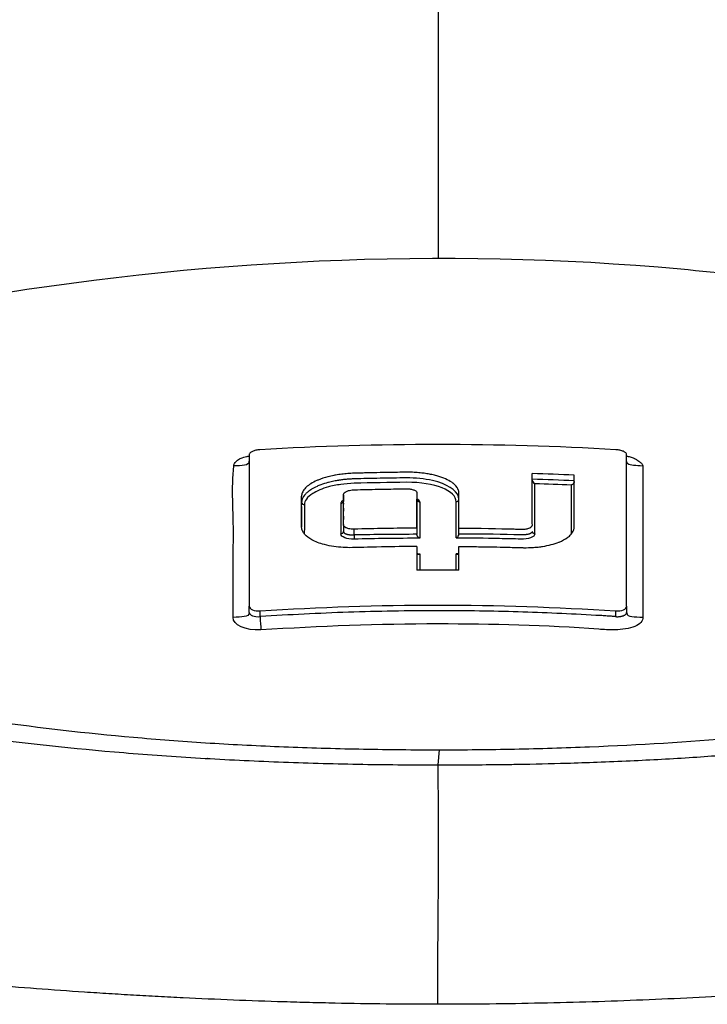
# Model space of a CAD drawing. Header units: millimetres. Extents: x 0 to 7374, y 0 to 4200.
# Tile 529 of 656: x 2021 to 2046, y 3836 to 3872. Entities that reach past the tile are written whole.
import ezdxf

# ---------------------------------------------------------------- set-up
doc = ezdxf.new("R2010")
doc.units = ezdxf.units.MM
doc.header["$LTSCALE"] = 0.2

# ---------------------------------------------------------------- blocks, each defined once
blk = doc.blocks.new('A$C9c4d0392')
for p, q in [((-6.972, 189.757), (-6.972, 184.175)), ((6.93, 184.176), (6.93, 189.758)), ((0, 188.741), (0, 188.742)), ((-3.497, 188.26), (-3.497, 188.023)), ((-0.793, 187.051), (-0.793, 188.111)), ((3.455, 188.025), (3.455, 188.115)), ((-3.497, 187.181), (-3.497, 186.946)), ((3.455, 187.416), (3.455, 187.44)), ((3.455, 187.302), (3.455, 187.312)), ((3.455, 187.227), (3.455, 187.235)), ((-3.496, 186.926), (-3.496, 186.926)), ((-3.11, 186.799), (-3.111, 187.008)), ((-0.793, 187.059), (-0.793, 186.828)), ((-0.793, 187.051), (-0.793, 186.82)), ((0.751, 186.83), (0.751, 187.051)), ((-6.972, 183.941), (-6.972, 184.175)), ((-6.566, 183.787), (-6.566, 183.997)), ((-6.566, 183.997), (-6.566, 183.997)), ((0, 184.004), (0, 184.005)), ((6.519, 183.998), (6.519, 183.788)), ((6.93, 184.176), (6.93, 183.942)), ((0.021, 178.882), (-0.025, 178.325)), ((8.566, 178.557), (8.567, 178.557))]:
    blk.add_line(p, q)
blk.add_arc((0, 187.5), 92, 325.69885, 214.30115)
for centre, major_axis, ratio, start_param, end_param in [((-0.045, 97.449), (100.666, -0.001), 0.910574, 1.520674, 1.536032), ((-0.249, 120.786), (-92.612, -0.921), 0.733743, 4.71512, 4.735945), ((-0.056, 97.22), (100.687, 0.008), 0.910593, 1.520494, 1.53585), ((3.555, 188.778), (0.0828, -0.0854), 0.668393, 3.745701, 5.279039), ((0.461, 120.761), (-92.606, 1.831), 0.733972, 4.679022, 4.693527), ((-0.834, 97.856), (-4.006, -98.52), 0.01814, 2.698673, 2.744556), ((-1.139, 97.901), (5.51, 98.438), 0.024984, 5.841487, 5.886241), ((0.771, 97.671), (-3.97, 98.716), 0.018373, 0.415387, 0.442768), ((-0.666, 97.813), (-0.024, 98.592), 0.000106, 0.41542, 0.448001), ((0.651, 188.111), (0.1, 0), 0.914113, 4.708597, 6.281167), ((-0.155, 97.814), (0.732, 98.592), 0.003411, 5.835398, 5.86778), ((-3.597, 186.927), (0.1, 0.004), 0.910553, 4.715005, 6.233712), ((-3.597, 186.927), (0.1, 0.004), 0.910553, 6.235698, 6.247973), ((0.084, 94.019), (101.273, -0.081), 0.918652, 1.580197, 1.603082), ((-0.007, -18.874), (-302.692, -2.594), 0.679527, 4.709165, 4.71682), ((0.651, 186.775), (-0.0853, -0.0846), 0.629084, 1.007082, 2.708343), ((0.685, 98.425), (-94.854, 0.286), 0.931999, 4.693124, 4.714502), ((0.011, 119.958), (90.948, -0.26), 0.733586, 1.59393, 1.607217), ((0.011, 119.958), (90.948, -0.26), 0.733586, 1.580627, 1.59393), ((2.684, 186.799), (1.001, -0.022), 0.009331, 1.177299, 1.476427), ((-0.75, 93.378), (0.039, -103.883), 0.00019, 3.603532, 3.622139), ((-0.695, 186.143), (-0.0989, -0.0001), 0.770806, 6.282458, 6.57921), ((0.097, 97.772), (0.704, -98.596), 0.003613, 3.602051, 3.615623), ((-0.121, 97.772), (0.688, 98.596), 0.003532, 5.809154, 5.822727), ((0.106, 116.69), (94.596, -0.855), 0.733727, 1.570857, 1.571656), ((0.652, 186.143), (-0.0998, 0.0002), 0.767503, 2.847742, 3.143049), ((0.707, 93.382), (0.039, 103.878), 0.000192, 5.802635, 5.821242), ((-0.014, 102.608), (91.03, 0), 0.910585, 1.562392, 1.579361), ((-6.57, 184.197), (-0.402, -0.029), 0.496733, 6.24761, 7.829736), ((6.528, 184.198), (-0.402, 0.029), 0.496742, 1.583751, 3.17709)]:
    blk.add_ellipse(centre, major_axis=major_axis, ratio=ratio, start_param=start_param, end_param=end_param)
for points in [[(0, 197.017), (0, 211.795), (0, 224.596), (0, 235.422)], [(-6.972, 189.514), (-6.972, 189.337), (-7.238, 189.355), (-7.539, 189.338)], [(0.65, 188.02), (0.65, 188.42), (-0.128, 188.748), (-1.178, 188.736)], [(0.751, 188.111), (0.751, 188.361), (0.449, 188.604), (-0.024, 188.749)], [(-3.593, 187.963), (-3.55, 187.964), (-3.504, 188.005), (-3.497, 188.045)], [(-3.497, 188.084), (-3.499, 188.083), (-3.501, 188.081), (-3.503, 188.08)], [(-3.497, 187.966), (-3.497, 187.953), (-3.496, 187.941), (-3.496, 187.929)], [(-0.692, 188.019), (-0.692, 188.052), (-0.748, 188.102), (-0.794, 188.133)], [(3.455, 187.44), (3.455, 187.524), (3.455, 187.607), (3.455, 187.69)], [(-3.11, 186.641), (-3.378, 186.635), (-3.593, 186.722), (-3.593, 186.836)], [(-3.497, 186.946), (-3.497, 186.94), (-3.497, 186.934), (-3.496, 186.928)], [(-0.769, 186.098), (-0.745, 186.098), (-0.72, 186.098), (-0.696, 186.099)], [(-6.972, 183.934), (-6.979, 183.757), (-7.255, 183.779), (-7.565, 183.761)], [(-6.972, 183.941), (-6.975, 183.846), (-6.786, 183.772), (-6.566, 183.786)], [(6.93, 183.936), (6.93, 183.931), (6.93, 183.927), (6.931, 183.923)], [(6.931, 183.923), (6.95, 183.761), (7.222, 183.786), (7.523, 183.768)], [(-6.543, 183.295), (-7.101, 183.27), (-7.585, 183.49), (-7.565, 183.761)], [(-6.566, 183.786), (-6.577, 183.583), (-6.543, 183.453), (-6.543, 183.295)], [(-8.509, 178.561), (-8.511, 178.561), (-8.513, 178.561), (-8.514, 178.561)], [(-4.592, 178.391), (-4.589, 178.391), (-4.586, 178.391), (-4.583, 178.391)], [(-2.814, 178.349), (-2.816, 178.349), (-2.818, 178.349), (-2.82, 178.349)]]:
    blk.add_open_spline(points, degree=3)
for points, knots in [([(-17.613, 195.451), (-8.925, 196.956), (0.104, 197.404), (11.83, 196.33), (14.733, 195.946), (17.592, 195.451)], [0, 0, 0, 0, 2.656433, 2.656433, 3.53302, 3.53302, 3.53302, 3.53302]), ([(-32.148, 191.432), (-32.167, 191.422), (-32.186, 191.411), (-32.205, 191.4), (-32.612, 191.17), (-32.981, 190.936), (-33.312, 190.699), (-33.643, 190.461), (-33.935, 190.219), (-34.189, 189.975), (-34.696, 189.485), (-35.047, 188.983), (-35.234, 188.472), (-35.328, 188.217), (-35.381, 187.96), (-35.392, 187.701), (-35.403, 187.441), (-35.373, 187.181), (-35.301, 186.92), (-35.23, 186.659), (-35.117, 186.398), (-34.965, 186.138), (-34.812, 185.878), (-34.62, 185.619), (-34.388, 185.362), (-33.924, 184.849), (-33.303, 184.345), (-32.532, 183.861), (-31.76, 183.376), (-30.837, 182.913), (-29.773, 182.476), (-28.709, 182.039), (-27.507, 181.626), (-26.186, 181.244), (-24.864, 180.863), (-23.423, 180.511), (-21.881, 180.196), (-20.339, 179.88), (-18.696, 179.6), (-16.972, 179.362), (-15.248, 179.125), (-13.445, 178.93), (-11.589, 178.777), (-10.661, 178.7), (-9.72, 178.633), (-8.768, 178.576), (-7.817, 178.52), (-6.856, 178.473), (-5.888, 178.436), (-4.92, 178.398), (-3.945, 178.371), (-2.967, 178.352), (-1.988, 178.334), (-1.007, 178.325), (-0.025, 178.325)], [-68.568312, -68.568312, -68.568312, -68.568312, -68.433559, -68.433559, -68.433559, -65.582035, -65.582035, -65.582035, -62.730546, -62.730546, -62.730546, -57.027651, -57.027651, -57.027651, -54.176238, -54.176238, -54.176238, -51.32484, -51.32484, -51.32484, -48.473455, -48.473455, -48.473455, -45.622079, -45.622079, -45.622079, -39.919344, -39.919344, -39.919344, -34.216628, -34.216628, -34.216628, -28.513912, -28.513912, -28.513912, -22.811186, -22.811186, -22.811186, -17.109019, -17.109019, -17.109019, -11.406013, -11.406013, -11.406013, -8.554509, -8.554509, -8.554509, -5.703006, -5.703006, -5.703006, -2.851503, -2.851503, -2.851503, 0, 0, 0, 0]), ([(-0.025, 178.325), (0.767, 178.325), (1.56, 178.33), (2.351, 178.34), (2.541, 178.343), (2.731, 178.346), (2.92, 178.349), (3.52, 178.359), (4.119, 178.373), (4.715, 178.39), (5.093, 178.401), (5.47, 178.414), (5.845, 178.428), (6.251, 178.443), (6.656, 178.459), (7.059, 178.478), (7.447, 178.496), (7.834, 178.516), (8.219, 178.537), (8.605, 178.558), (8.989, 178.581), (9.371, 178.606), (10.105, 178.654), (10.833, 178.708), (11.553, 178.769), (12.331, 178.834), (13.099, 178.907), (13.856, 178.987), (14.907, 179.099), (15.937, 179.224), (16.94, 179.364), (17.328, 179.417), (17.712, 179.473), (18.091, 179.531), (18.772, 179.635), (19.439, 179.745), (20.091, 179.861), (20.692, 179.969), (21.282, 180.081), (21.857, 180.199), (21.904, 180.208), (21.952, 180.218), (22, 180.228), (22.62, 180.356), (23.223, 180.49), (23.809, 180.63), (24.394, 180.769), (24.962, 180.914), (25.511, 181.065), (25.733, 181.125), (25.951, 181.187), (26.167, 181.249), (26.484, 181.341), (26.794, 181.435), (27.098, 181.53), (27.606, 181.69), (28.095, 181.855), (28.562, 182.024), (28.975, 182.174), (29.372, 182.328), (29.751, 182.484), (29.8, 182.505), (29.849, 182.525), (29.897, 182.545), (30.32, 182.723), (30.72, 182.905), (31.097, 183.09), (31.474, 183.275), (31.828, 183.464), (32.157, 183.656), (32.278, 183.727), (32.396, 183.798), (32.51, 183.869), (32.707, 183.992), (32.895, 184.116), (33.072, 184.242), (33.352, 184.44), (33.607, 184.64), (33.837, 184.843), (33.952, 184.945), (34.06, 185.046), (34.163, 185.149), (34.234, 185.22), (34.302, 185.292), (34.366, 185.364), (34.395, 185.395), (34.422, 185.427), (34.449, 185.458), (34.494, 185.51), (34.537, 185.562), (34.579, 185.614), (34.615, 185.659), (34.65, 185.705), (34.684, 185.75), (34.689, 185.757), (34.693, 185.763), (34.698, 185.77), (34.736, 185.822), (34.773, 185.875), (34.807, 185.927), (34.842, 185.98), (34.875, 186.032), (34.907, 186.085), (34.918, 186.104), (34.929, 186.123), (34.94, 186.141), (34.96, 186.175), (34.979, 186.209), (34.997, 186.243), (35.025, 186.296), (35.052, 186.349), (35.077, 186.402), (35.127, 186.508), (35.171, 186.615), (35.208, 186.721), (35.232, 186.791), (35.253, 186.861), (35.272, 186.931), (35.309, 187.074), (35.335, 187.216), (35.348, 187.358), (35.36, 187.478), (35.362, 187.599), (35.357, 187.718), (35.352, 187.808), (35.343, 187.898), (35.329, 187.987), (35.302, 188.155), (35.258, 188.322), (35.196, 188.488), (35.182, 188.527), (35.167, 188.565), (35.15, 188.604), (35.065, 188.808), (34.952, 189.01), (34.814, 189.212), (34.675, 189.414), (34.51, 189.614), (34.319, 189.813), (34.271, 189.862), (34.222, 189.912), (34.171, 189.961), (34.163, 189.97), (34.154, 189.978), (34.145, 189.986), (34.103, 190.027), (34.059, 190.068), (34.014, 190.109), (33.905, 190.208), (33.791, 190.306), (33.67, 190.403), (33.549, 190.501), (33.421, 190.597), (33.288, 190.694), (33.154, 190.79), (33.014, 190.886), (32.868, 190.981), (32.722, 191.076), (32.57, 191.171), (32.412, 191.264), (32.325, 191.316), (32.237, 191.367), (32.147, 191.417), (32.136, 191.423), (32.126, 191.429), (32.117, 191.435)], [0, 0, 0, 0, 2.300382, 2.300382, 2.300382, 2.853338, 2.853338, 2.853338, 4.600802, 4.600802, 4.600802, 5.706663, 5.706663, 5.706663, 6.901383, 6.901383, 6.901383, 8.051561, 8.051561, 8.051561, 9.201655, 9.201655, 9.201655, 11.413276, 11.413276, 11.413276, 13.802193, 13.802193, 13.802193, 17.119845, 17.119845, 17.119845, 18.402613, 18.402613, 18.402613, 20.702656, 20.702656, 20.702656, 22.826377, 22.826377, 22.826377, 23.002676, 23.002676, 23.002676, 25.302707, 25.302707, 25.302707, 27.602642, 27.602642, 27.602642, 28.532882, 28.532882, 28.532882, 29.902478, 29.902478, 29.902478, 32.20239, 32.20239, 32.20239, 34.239368, 34.239368, 34.239368, 34.50219, 34.50219, 34.50219, 36.801971, 36.801971, 36.801971, 39.101748, 39.101748, 39.101748, 39.945852, 39.945852, 39.945852, 41.401454, 41.401454, 41.401454, 43.701345, 43.701345, 43.701345, 44.851319, 44.851319, 44.851319, 45.652349, 45.652349, 45.652349, 46.001253, 46.001253, 46.001253, 46.576087, 46.576087, 46.576087, 47.078981, 47.078981, 47.078981, 47.150877, 47.150877, 47.150877, 47.725919, 47.725919, 47.725919, 48.301044, 48.301044, 48.301044, 48.505614, 48.505614, 48.505614, 48.875957, 48.875957, 48.875957, 49.450919, 49.450919, 49.450919, 50.600938, 50.600938, 50.600938, 51.358888, 51.358888, 51.358888, 52.900715, 52.900715, 52.900715, 54.212172, 54.212172, 54.212172, 55.200557, 55.200557, 55.200557, 57.065475, 57.065475, 57.065475, 57.500731, 57.500731, 57.500731, 59.800907, 59.800907, 59.800907, 62.100707, 62.100707, 62.100707, 62.675653, 62.675653, 62.675653, 62.772168, 62.772168, 62.772168, 63.250622, 63.250622, 63.250622, 64.400678, 64.400678, 64.400678, 65.550834, 65.550834, 65.550834, 66.70102, 66.70102, 66.70102, 67.851166, 67.851166, 67.851166, 68.478987, 68.478987, 68.478987, 68.552026, 68.552026, 68.552026, 68.552026]), ([(6.536, 189.937), (4.353, 190.065), (2.168, 190.129), (-2.21, 190.129), (-4.395, 190.064), (-6.578, 189.936)], [0.000002, 0.000002, 0.000002, 0.000002, 0.656468, 0.656468, 1.312935, 1.312935, 1.312935, 1.312935]), ([(-6.578, 189.936), (-6.604, 189.934), (-6.629, 189.932), (-6.679, 189.925), (-6.703, 189.921), (-6.773, 189.906), (-6.816, 189.892), (-6.889, 189.86), (-6.918, 189.842), (-6.95, 189.812), (-6.958, 189.801), (-6.97, 189.779), (-6.972, 189.768), (-6.972, 189.757)], [0.00000155, 0.00000155, 0.00000155, 0.00000155, 0.00764447, 0.00764447, 0.01518392, 0.01518392, 0.03062894, 0.03062894, 0.04665056, 0.04665056, 0.05562392, 0.05562392, 0.06425753, 0.06425753, 0.06425753, 0.06425753]), ([(6.93, 189.758), (6.93, 189.769), (6.927, 189.78), (6.916, 189.801), (6.908, 189.813), (6.876, 189.843), (6.847, 189.861), (6.774, 189.893), (6.731, 189.907), (6.661, 189.922), (6.637, 189.926), (6.587, 189.933), (6.562, 189.935), (6.536, 189.937)], [0.000001, 0.000001, 0.000001, 0.000001, 0.00865305, 0.00865305, 0.01764566, 0.01764566, 0.03370146, 0.03370146, 0.04918019, 0.04918019, 0.05673612, 0.05673612, 0.06439578, 0.06439578, 0.06439578, 0.06439578]), ([(-7.539, 189.338), (-7.54, 189.369), (-7.532, 189.402), (-7.515, 189.433), (-7.502, 189.459), (-7.482, 189.484), (-7.456, 189.508), (-7.423, 189.539), (-7.379, 189.569), (-7.323, 189.597), (-7.307, 189.605), (-7.29, 189.613), (-7.272, 189.621), (-7.211, 189.647), (-7.142, 189.669), (-7.066, 189.687), (-7.053, 189.69), (-7.039, 189.693), (-7.025, 189.696), (-7.008, 189.7), (-6.99, 189.703), (-6.972, 189.706)], [-15.3165407, -15.3165407, -15.3165407, -15.3165407, -15.1363658, -15.1363658, -15.1363658, -14.9945247, -14.9945247, -14.9945247, -14.8124036, -14.8124036, -14.8124036, -14.7596552, -14.7596552, -14.7596552, -14.5807234, -14.5807234, -14.5807234, -14.5485396, -14.5485396, -14.5485396, -14.5092091, -14.5092091, -14.5092091, -14.5092091]), ([(-6.984, 189.464), (-6.984, 189.464), (-6.983, 189.465), (-6.981, 189.469), (-6.978, 189.473), (-6.974, 189.488), (-6.972, 189.5), (-6.972, 189.515)], [1.46025294, 1.46025294, 1.46025294, 1.46025294, 1.4652452, 1.4652452, 1.47167213, 1.47167213, 1.47862835, 1.47862835, 1.47862835, 1.47862835]), ([(6.93, 189.701), (6.947, 189.698), (6.963, 189.695), (6.98, 189.691), (7.009, 189.685), (7.036, 189.679), (7.063, 189.672), (7.09, 189.665), (7.115, 189.658), (7.138, 189.649), (7.16, 189.642), (7.18, 189.634), (7.198, 189.625), (7.202, 189.622), (7.206, 189.62), (7.21, 189.618), (7.213, 189.617), (7.215, 189.615), (7.218, 189.614), (7.249, 189.596), (7.28, 189.579), (7.309, 189.561), (7.334, 189.546), (7.357, 189.531), (7.378, 189.516), (7.398, 189.502), (7.416, 189.489), (7.432, 189.475), (7.448, 189.462), (7.461, 189.449), (7.473, 189.436), (7.484, 189.424), (7.494, 189.412), (7.501, 189.399), (7.509, 189.387), (7.514, 189.375), (7.518, 189.364), (7.52, 189.355), (7.522, 189.347), (7.522, 189.336)], [-0.8041281, -0.8041281, -0.8041281, -0.8041281, -0.767469, -0.767469, -0.767469, -0.7024046, -0.7024046, -0.7024046, -0.6370297, -0.6370297, -0.6370297, -0.5773692, -0.5773692, -0.5773692, -0.5631407, -0.5631407, -0.5631407, -0.5538342, -0.5538342, -0.5538342, -0.4435118, -0.4435118, -0.4435118, -0.3525694, -0.3525694, -0.3525694, -0.2696498, -0.2696498, -0.2696498, -0.1933061, -0.1933061, -0.1933061, -0.1194433, -0.1194433, -0.1194433, -0.0483455, -0.0483455, -0.0483455, 0, 0, 0, 0]), ([(6.93, 189.496), (6.931, 189.488), (6.933, 189.481), (6.937, 189.469), (6.939, 189.465), (6.94, 189.464), (6.94, 189.464), (6.94, 189.464)], [0.00350741, 0.00350741, 0.00350741, 0.00350741, 0.00851649, 0.00851649, 0.01566789, 0.01566789, 0.01688566, 0.01688566, 0.01688566, 0.01688566]), ([(7.522, 189.336), (7.279, 189.353), (7.057, 189.341), (6.969, 189.42), (6.967, 189.421), (6.966, 189.422), (6.964, 189.424), (6.946, 189.442), (6.934, 189.465), (6.931, 189.495)], [-0.9996786, -0.9996786, -0.9996786, -0.9996786, -0.2257961, -0.2257961, -0.2257961, -0.2127783, -0.2127783, -0.2127783, -0.0381888, -0.0381888, -0.0381888, -0.0381888]), ([(-7.565, 183.761), (-7.563, 184.809), (-7.562, 185.8), (-7.543, 187.662), (-7.633, 188.525), (-7.539, 189.338)], [-28.388258, -28.388258, -28.388258, -28.388258, -21.852399, -21.852399, -15.316541, -15.316541, -15.316541, -15.316541]), ([(0.751, 187.051), (0.751, 187.105), (0.751, 187.158), (0.751, 187.211), (0.751, 187.264), (0.751, 187.317), (0.751, 187.37), (0.751, 187.475), (0.751, 187.58), (0.751, 187.684), (0.751, 187.796), (0.751, 187.907), (0.751, 188.017), (0.751, 188.072), (0.751, 188.126), (0.751, 188.181), (0.751, 188.223), (0.751, 188.263), (0.751, 188.301), (0.751, 188.316), (0.751, 188.33), (0.751, 188.345), (0.751, 188.359), (0.75, 188.373), (0.748, 188.388), (0.746, 188.402), (0.744, 188.417), (0.74, 188.431), (0.739, 188.434), (0.738, 188.437), (0.737, 188.44), (0.715, 188.514), (0.667, 188.585), (0.594, 188.653), (0.579, 188.666), (0.564, 188.68), (0.547, 188.693), (0.543, 188.697), (0.538, 188.7), (0.533, 188.704), (0.414, 188.795), (0.251, 188.875), (0.054, 188.939), (0.029, 188.948), (0.003, 188.955), (-0.023, 188.963), (-0.08, 188.98), (-0.137, 188.995), (-0.197, 189.008), (-0.257, 189.022), (-0.319, 189.034), (-0.382, 189.045), (-0.443, 189.056), (-0.506, 189.065), (-0.57, 189.073), (-0.584, 189.075), (-0.598, 189.077), (-0.611, 189.078), (-0.651, 189.083), (-0.69, 189.087), (-0.728, 189.09), (-0.767, 189.093), (-0.805, 189.096), (-0.842, 189.098), (-0.881, 189.101), (-0.918, 189.102), (-0.955, 189.104), (-0.992, 189.105), (-1.028, 189.106), (-1.064, 189.107), (-1.1, 189.107), (-1.136, 189.107), (-1.17, 189.107), (-1.232, 189.106), (-1.29, 189.105), (-1.346, 189.105), (-1.452, 189.103), (-1.557, 189.102), (-1.662, 189.1), (-1.823, 189.098), (-1.984, 189.095), (-2.145, 189.092), (-2.306, 189.089), (-2.467, 189.085), (-2.628, 189.082), (-2.643, 189.081), (-2.657, 189.081), (-2.672, 189.081), (-2.74, 189.079), (-2.805, 189.077), (-2.869, 189.076), (-2.952, 189.073), (-3.031, 189.071), (-3.11, 189.069), (-3.149, 189.068), (-3.187, 189.066), (-3.225, 189.064), (-3.263, 189.062), (-3.3, 189.06), (-3.338, 189.057), (-3.376, 189.054), (-3.413, 189.051), (-3.45, 189.047), (-3.487, 189.044), (-3.525, 189.039), (-3.562, 189.035), (-3.599, 189.03), (-3.637, 189.025), (-3.675, 189.019), (-3.713, 189.013), (-3.751, 189.007), (-3.79, 189), (-3.81, 188.996), (-3.83, 188.993), (-3.849, 188.989), (-3.925, 188.974), (-3.999, 188.957), (-4.07, 188.938), (-4.199, 188.905), (-4.32, 188.865), (-4.429, 188.82), (-4.445, 188.814), (-4.46, 188.807), (-4.476, 188.801), (-4.642, 188.729), (-4.776, 188.646), (-4.872, 188.557), (-4.88, 188.549), (-4.887, 188.542), (-4.895, 188.535), (-4.942, 188.487), (-4.978, 188.439), (-5.002, 188.389), (-5.026, 188.341), (-5.039, 188.293), (-5.041, 188.245), (-5.041, 188.24), (-5.041, 188.235), (-5.041, 188.23)], [-0.9301132, -0.9301132, -0.9301132, -0.9301132, -0.906196, -0.906196, -0.906196, -0.882277, -0.882277, -0.882277, -0.8344368, -0.8344368, -0.8344368, -0.782803, -0.782803, -0.782803, -0.7571185, -0.7571185, -0.7571185, -0.7371592, -0.7371592, -0.7371592, -0.7297306, -0.7297306, -0.7297306, -0.7222651, -0.7222651, -0.7222651, -0.7148799, -0.7148799, -0.7148799, -0.71333, -0.71333, -0.71333, -0.6757524, -0.6757524, -0.6757524, -0.6681932, -0.6681932, -0.6681932, -0.6660862, -0.6660862, -0.6660862, -0.6136822, -0.6136822, -0.6136822, -0.6069668, -0.6069668, -0.6069668, -0.5926832, -0.5926832, -0.5926832, -0.5784245, -0.5784245, -0.5784245, -0.5645993, -0.5645993, -0.5645993, -0.5616665, -0.5616665, -0.5616665, -0.5531388, -0.5531388, -0.5531388, -0.5443438, -0.5443438, -0.5443438, -0.5351405, -0.5351405, -0.5351405, -0.525686, -0.525686, -0.525686, -0.5158818, -0.5158818, -0.5158818, -0.4983942, -0.4983942, -0.4983942, -0.4654784, -0.4654784, -0.4654784, -0.415221, -0.415221, -0.415221, -0.3649645, -0.3649645, -0.3649645, -0.3603695, -0.3603695, -0.3603695, -0.3391647, -0.3391647, -0.3391647, -0.3118312, -0.3118312, -0.3118312, -0.2985838, -0.2985838, -0.2985838, -0.2853963, -0.2853963, -0.2853963, -0.2724776, -0.2724776, -0.2724776, -0.2597698, -0.2597698, -0.2597698, -0.2472235, -0.2472235, -0.2472235, -0.2346773, -0.2346773, -0.2346773, -0.2283358, -0.2283358, -0.2283358, -0.2036588, -0.2036588, -0.2036588, -0.1586104, -0.1586104, -0.1586104, -0.1521742, -0.1521742, -0.1521742, -0.0817444, -0.0817444, -0.0817444, -0.0760272, -0.0760272, -0.0760272, -0.0391747, -0.0391747, -0.0391747, -0.0036343, -0.0036343, -0.0036343, 0, 0, 0, 0]), ([(0.751, 187.051), (1.496, 187.046), (2.231, 187.031), (2.816, 187.016), (2.85, 187.015), (3.045, 187.009), (3.117, 187.005), (3.241, 187.019), (3.286, 187.029), (3.355, 187.052), (3.38, 187.065), (3.421, 187.095), (3.436, 187.112), (3.46, 187.158), (3.458, 187.186), (3.454, 187.232), (3.453, 187.248), (3.454, 187.302), (3.456, 187.315), (3.455, 187.392), (3.454, 187.422), (3.454, 187.54), (3.455, 188.218), (3.455, 189.058)], [0.000001, 0.000001, 0.000001, 0.000001, 0.2233481, 0.2233481, 0.2372895, 0.2372895, 0.3024638, 0.3024638, 0.3428357, 0.3428357, 0.3756188, 0.3756188, 0.410027, 0.410027, 0.4669051, 0.4669051, 0.4923004, 0.4923004, 0.5261564, 0.5261564, 0.5388073, 0.5388073, 0.5519332, 0.5519332, 0.5519332, 0.5519332]), ([(0.751, 186.373), (0.944, 186.371), (1.138, 186.369), (1.331, 186.367), (1.524, 186.364), (1.717, 186.361), (1.91, 186.358), (2.07, 186.355), (2.23, 186.351), (2.39, 186.347), (2.424, 186.347), (2.457, 186.346), (2.489, 186.345), (2.596, 186.342), (2.693, 186.34), (2.779, 186.338), (2.889, 186.335), (2.981, 186.332), (3.054, 186.33), (3.059, 186.33), (3.064, 186.329), (3.068, 186.329), (3.093, 186.329), (3.116, 186.328), (3.136, 186.328), (3.262, 186.326), (3.377, 186.329), (3.495, 186.337), (3.573, 186.342), (3.65, 186.349), (3.725, 186.359), (3.753, 186.362), (3.78, 186.366), (3.807, 186.37), (3.815, 186.371), (3.823, 186.372), (3.831, 186.374), (4.056, 186.408), (4.26, 186.462), (4.434, 186.531), (4.437, 186.532), (4.44, 186.534), (4.444, 186.535), (4.561, 186.583), (4.662, 186.637), (4.745, 186.696), (4.76, 186.707), (4.774, 186.718), (4.788, 186.729), (4.811, 186.748), (4.833, 186.767), (4.853, 186.787), (4.9, 186.835), (4.935, 186.884), (4.96, 186.934), (4.962, 186.938), (4.963, 186.942), (4.965, 186.946), (4.97, 186.957), (4.975, 186.968), (4.979, 186.979), (4.983, 186.991), (4.986, 187.002), (4.988, 187.013), (4.991, 187.024), (4.993, 187.035), (4.995, 187.046), (4.997, 187.057), (4.998, 187.068), (4.999, 187.079), (4.999, 187.086), (4.999, 187.094), (4.999, 187.101), (4.999, 187.125), (4.999, 187.15), (4.999, 187.177), (4.999, 187.213), (4.999, 187.249), (4.999, 187.285), (4.999, 187.346), (4.999, 187.407), (4.999, 187.468), (4.999, 187.733), (4.999, 187.994), (4.999, 188.249), (4.999, 188.376), (4.999, 188.503), (4.999, 188.628), (4.999, 188.752), (4.999, 188.876), (4.999, 188.998)], [-0.8552561, -0.8552561, -0.8552561, -0.8552561, -0.8344884, -0.8344884, -0.8344884, -0.8137182, -0.8137182, -0.8137182, -0.7964945, -0.7964945, -0.7964945, -0.7928534, -0.7928534, -0.7928534, -0.7806868, -0.7806868, -0.7806868, -0.7650336, -0.7650336, -0.7650336, -0.7639786, -0.7639786, -0.7639786, -0.7583765, -0.7583765, -0.7583765, -0.7228365, -0.7228365, -0.7228365, -0.6993234, -0.6993234, -0.6993234, -0.6907137, -0.6907137, -0.6907137, -0.6881877, -0.6881877, -0.6881877, -0.6165464, -0.6165464, -0.6165464, -0.6151139, -0.6151139, -0.6151139, -0.5663398, -0.5663398, -0.5663398, -0.5575574, -0.5575574, -0.5575574, -0.5424684, -0.5424684, -0.5424684, -0.5066686, -0.5066686, -0.5066686, -0.5040364, -0.5040364, -0.5040364, -0.495897, -0.495897, -0.495897, -0.4874039, -0.4874039, -0.4874039, -0.478768, -0.478768, -0.478768, -0.4700609, -0.4700609, -0.4700609, -0.4644676, -0.4644676, -0.4644676, -0.4456332, -0.4456332, -0.4456332, -0.4203371, -0.4203371, -0.4203371, -0.3773137, -0.3773137, -0.3773137, -0.1886782, -0.1886782, -0.1886782, -0.0943409, -0.0943409, -0.0943409, 0, 0, 0, 0]), ([(7.522, 189.336), (7.525, 188.528), (7.523, 187.661), (7.523, 185.805), (7.523, 184.815), (7.523, 183.768)], [-13.07271, -13.07271, -13.07271, -13.07271, -6.545834, -6.545834, 0, 0, 0, 0]), ([(-3.111, 188.861), (-3.158, 188.86), (-3.207, 188.858), (-3.255, 188.855), (-3.302, 188.852), (-3.349, 188.848), (-3.395, 188.844), (-3.442, 188.84), (-3.489, 188.835), (-3.535, 188.829), (-3.581, 188.823), (-3.627, 188.817), (-3.673, 188.81), (-3.68, 188.809), (-3.687, 188.808), (-3.695, 188.807), (-3.747, 188.798), (-3.798, 188.789), (-3.849, 188.779), (-3.92, 188.765), (-3.99, 188.75), (-4.056, 188.732), (-4.061, 188.731), (-4.065, 188.73), (-4.07, 188.728), (-4.161, 188.704), (-4.247, 188.677), (-4.327, 188.647), (-4.378, 188.628), (-4.427, 188.607), (-4.473, 188.586), (-4.545, 188.554), (-4.611, 188.519), (-4.671, 188.482), (-4.72, 188.452), (-4.765, 188.421), (-4.805, 188.389), (-4.836, 188.364), (-4.864, 188.339), (-4.889, 188.313), (-4.926, 188.276), (-4.956, 188.238), (-4.98, 188.199), (-5.004, 188.16), (-5.021, 188.121), (-5.031, 188.082), (-5.038, 188.055), (-5.041, 188.027), (-5.041, 188)], [0, 0, 0, 0, 0.153949, 0.153949, 0.153949, 0.301148, 0.301148, 0.301148, 0.447419, 0.447419, 0.447419, 0.592713, 0.592713, 0.592713, 0.615796, 0.615796, 0.615796, 0.78251, 0.78251, 0.78251, 1.017419, 1.017419, 1.017419, 1.033686, 1.033686, 1.033686, 1.356408, 1.356408, 1.356408, 1.560101, 1.560101, 1.560101, 1.876145, 1.876145, 1.876145, 2.136998, 2.136998, 2.136998, 2.33556, 2.33556, 2.33556, 2.623602, 2.623602, 2.623602, 2.911949, 2.911949, 2.911949, 3.111643, 3.111643, 3.111643, 3.111643]), ([(-3.106, 188.699), (-3.279, 188.694), (-3.444, 188.68), (-3.76, 188.636), (-3.941, 188.597), (-4.171, 188.534), (-4.277, 188.498), (-4.469, 188.417), (-4.581, 188.355), (-4.837, 188.19), (-4.939, 188.052), (-4.936, 187.909)], [-2.877388, -2.877388, -2.877388, -2.877388, -2.517714, -2.517714, -2.158041, -2.158041, -1.798367, -1.798367, -1.438693, -1.438693, 0, 0, 0, 0]), ([(-1.18, 188.898), (-1.182, 188.898), (-1.184, 188.898), (-1.508, 188.895), (-1.826, 188.89), (-2.466, 188.878), (-2.785, 188.87), (-3.107, 188.861), (-3.109, 188.861), (-3.111, 188.861)], [0, 0, 0, 0, 0.006469, 0.006469, 0.962009, 0.962009, 1.91755, 1.91755, 1.921978, 1.921978, 1.921978, 1.921978]), ([(-0.024, 188.749), (-0.087, 188.768), (-0.153, 188.786), (-0.512, 188.868), (-0.86, 188.901), (-1.18, 188.898)], [0, 0, 0, 0, 0.237037, 0.237037, 1.243037, 1.243037, 1.243037, 1.243037]), ([(4.999, 188.764), (4.999, 188.758), (4.998, 188.751), (4.993, 188.738), (4.99, 188.731), (4.98, 188.711), (4.971, 188.698), (4.95, 188.675), (4.941, 188.665), (4.921, 188.649), (4.912, 188.643), (4.9, 188.636), (4.897, 188.634), (4.894, 188.632)], [0.00000232, 0.00000232, 0.00000232, 0.00000232, 0.00205285, 0.00205285, 0.00432145, 0.00432145, 0.00868747, 0.00868747, 0.01250936, 0.01250936, 0.01616015, 0.01616015, 0.0173452, 0.0173452, 0.0173452, 0.0173452]), ([(4.999, 187.101), (4.999, 187.147), (4.999, 187.194), (4.999, 187.249), (4.999, 187.258), (4.999, 187.523), (4.999, 187.773), (4.999, 188.146), (4.999, 188.272), (4.999, 188.52), (4.999, 188.643), (4.999, 188.764)], [-4.084607, -4.084607, -4.084607, -4.084607, -3.757131, -3.757131, -3.691989, -3.691989, -1.876103, -1.876103, -0.935542, -0.935542, 0, 0, 0, 0]), ([(-3.111, 187.008), (-3.145, 187.007), (-3.179, 187.008), (-3.245, 187.014), (-3.276, 187.019), (-3.351, 187.035), (-3.388, 187.049), (-3.45, 187.081), (-3.47, 187.1), (-3.499, 187.144), (-3.497, 187.168), (-3.497, 187.226), (-3.497, 187.237), (-3.497, 187.355), (-3.497, 187.469), (-3.497, 187.827), (-3.497, 188.032), (-3.496, 188.255), (-3.498, 188.272), (-3.494, 188.311), (-3.488, 188.329), (-3.453, 188.366), (-3.428, 188.384), (-3.363, 188.414), (-3.324, 188.428), (-3.21, 188.452), (-3.153, 188.456), (-3.079, 188.46), (-3.05, 188.46), (-2.837, 188.466), (-2.692, 188.47), (-2.406, 188.476), (-2.259, 188.48), (-1.76, 188.49), (-1.501, 188.492), (-1.264, 188.496), (-1.196, 188.498), (-1.078, 188.494), (-1.037, 188.489), (-0.95, 188.471), (-0.909, 188.456), (-0.84, 188.424), (-0.823, 188.406), (-0.793, 188.368), (-0.792, 188.34), (-0.794, 188.24), (-0.794, 188.163), (-0.792, 187.867), (-0.793, 187.512), (-0.793, 187.051)], [0.000003, 0.000003, 0.000003, 0.000003, 0.010283, 0.010283, 0.020434, 0.020434, 0.036161, 0.036161, 0.055287, 0.055287, 0.084172, 0.084172, 0.090946, 0.090946, 0.155954, 0.155954, 0.297424, 0.297424, 0.411611, 0.411611, 0.541967, 0.541967, 0.652927, 0.652927, 0.737556, 0.737556, 0.838342, 0.838342, 0.877371, 0.877371, 0.958792, 0.958792, 1.038517, 1.038517, 1.225845, 1.225845, 1.338827, 1.338827, 1.434646, 1.434646, 1.56226, 1.56226, 1.73829, 1.73829, 2.105981, 2.105981, 3.347873, 3.347873, 6.825629, 6.825629, 6.825629, 6.825629]), ([(-0.793, 186.373), (-1.228, 186.369), (-1.662, 186.363), (-2.605, 186.344), (-2.982, 186.331), (-3.297, 186.326), (-3.404, 186.328), (-3.733, 186.348), (-3.974, 186.381), (-4.381, 186.488), (-4.538, 186.549), (-4.762, 186.673), (-4.859, 186.741), (-4.957, 186.854), (-4.979, 186.887), (-5.014, 186.959), (-5.027, 186.997), (-5.049, 187.114), (-5.039, 187.168), (-5.041, 187.403), (-5.041, 187.764), (-5.041, 188.23)], [0.000001, 0.000001, 0.000001, 0.000001, 0.130274, 0.130274, 0.283025, 0.283025, 0.392557, 0.392557, 0.627451, 0.627451, 0.817427, 0.817427, 0.954896, 0.954896, 1.010528, 1.010528, 1.071947, 1.071947, 1.196815, 1.196815, 1.235984, 1.235984, 1.235984, 1.235984]), ([(-5.041, 187.997), (-5.04, 187.976), (-5.03, 187.951), (-4.99, 187.916), (-4.96, 187.907), (-4.936, 187.909)], [0.0035603, 0.0035603, 0.0035603, 0.0035603, 0.0826258, 0.0826258, 0.1660704, 0.1660704, 0.1660704, 0.1660704]), ([(-4.936, 187.909), (-4.936, 187.76), (-4.936, 187.608), (-4.936, 187.454), (-4.936, 187.332), (-4.936, 187.209), (-4.936, 187.085), (-4.936, 187.083), (-4.936, 187.081), (-4.936, 187.08), (-4.936, 187.051), (-4.937, 187.022), (-4.939, 186.993), (-4.939, 186.988), (-4.94, 186.982), (-4.94, 186.976), (-4.941, 186.957), (-4.942, 186.937), (-4.943, 186.918), (-4.944, 186.892), (-4.945, 186.867), (-4.945, 186.841)], [-7.966533, -7.966533, -7.966533, -7.966533, -6.855497, -6.855497, -6.855497, -5.974996, -5.974996, -5.974996, -5.962978, -5.962978, -5.962978, -5.759888, -5.759888, -5.759888, -5.719084, -5.719084, -5.719084, -5.582929, -5.582929, -5.582929, -5.402182, -5.402182, -5.402182, -5.402182]), ([(-3.503, 188.08), (-3.518, 188.071), (-3.53, 188.062), (-3.541, 188.052), (-3.552, 188.043), (-3.561, 188.033), (-3.569, 188.023), (-3.572, 188.019), (-3.575, 188.015), (-3.578, 188.011), (-3.584, 188.001), (-3.589, 187.99), (-3.591, 187.98), (-3.593, 187.974), (-3.593, 187.968), (-3.593, 187.963)], [-0.3068515, -0.3068515, -0.3068515, -0.3068515, -0.2295632, -0.2295632, -0.2295632, -0.1538789, -0.1538789, -0.1538789, -0.1214169, -0.1214169, -0.1214169, -0.0440274, -0.0440274, -0.0440274, 0, 0, 0, 0]), ([(-0.793, 188.111), (-0.793, 188.105), (-0.792, 188.1), (-0.791, 188.094), (-0.789, 188.088), (-0.786, 188.082), (-0.783, 188.077), (-0.781, 188.072), (-0.777, 188.068), (-0.774, 188.063), (-0.77, 188.058), (-0.765, 188.053), (-0.761, 188.049), (-0.757, 188.046), (-0.753, 188.043), (-0.749, 188.04), (-0.743, 188.036), (-0.737, 188.032), (-0.731, 188.029), (-0.724, 188.025), (-0.716, 188.023), (-0.708, 188.021), (-0.703, 188.02), (-0.698, 188.019), (-0.692, 188.019)], [-0.166562, -0.166562, -0.166562, -0.166562, -0.1458853, -0.1458853, -0.1458853, -0.1239687, -0.1239687, -0.1239687, -0.1056403, -0.1056403, -0.1056403, -0.0832809, -0.0832809, -0.0832809, -0.0665479, -0.0665479, -0.0665479, -0.0434231, -0.0434231, -0.0434231, -0.0172115, -0.0172115, -0.0172115, 0, 0, 0, 0]), ([(3.455, 187.69), (3.455, 187.748), (3.455, 187.805), (3.455, 187.872), (3.455, 187.882), (3.455, 187.936), (3.455, 187.981), (3.455, 188.025)], [-2.7934873, -2.7934873, -2.7934873, -2.7934873, -2.373679, -2.373679, -2.304654, -2.304654, -1.9760908, -1.9760908, -1.9760908, -1.9760908]), ([(-33.723, 187.867), (-33.723, 187.621), (-33.685, 187.373), (-33.532, 186.873), (-33.417, 186.621), (-33.109, 186.12), (-32.917, 185.871), (-32.229, 185.133), (-31.622, 184.653), (-30.122, 183.73), (-29.231, 183.285), (-27.187, 182.447), (-26.037, 182.052), (-23.511, 181.32), (-22.135, 180.985), (-19.197, 180.382), (-17.635, 180.115), (-14.369, 179.656), (-12.663, 179.466), (-10.031, 179.241), (-9.141, 179.176), (-7.343, 179.066), (-6.435, 179.022), (-4.605, 178.952), (-3.685, 178.925), (-1.835, 178.89), (-0.907, 178.881), (0.021, 178.882)], [-54.164792, -54.164792, -54.164792, -54.164792, -51.327057, -51.327057, -48.475553, -48.475553, -45.62405, -45.62405, -39.921044, -39.921044, -34.218038, -34.218038, -28.515031, -28.515031, -22.812025, -22.812025, -17.109019, -17.109019, -11.406013, -11.406013, -8.554509, -8.554509, -5.703006, -5.703006, -2.851503, -2.851503, 0, 0, 0, 0]), ([(-5.041, 187.847), (-5.041, 187.846), (-5.041, 187.846), (-5.041, 187.835), (-5.041, 187.824), (-5.041, 187.695), (-5.041, 187.575), (-5.041, 187.4), (-5.041, 187.345), (-5.041, 187.275), (-5.041, 187.261), (-5.041, 187.218), (-5.041, 187.189), (-5.041, 187.147), (-5.041, 187.133), (-5.042, 187.113), (-5.042, 187.107), (-5.042, 187.101)], [0.379928, 0.379928, 0.379928, 0.379928, 0.382546, 0.382546, 0.462799, 0.462799, 1.337942, 1.337942, 1.73361, 1.73361, 1.839683, 1.839683, 2.041995, 2.041995, 2.139539, 2.139539, 2.182136, 2.182136, 2.182136, 2.182136]), ([(-3.497, 187.789), (-3.497, 187.753), (-3.497, 187.716), (-3.497, 187.679), (-3.497, 187.677), (-3.497, 187.675), (-3.497, 187.673)], [-1.9989273, -1.9989273, -1.9989273, -1.9989273, -1.7251986, -1.7251986, -1.7251986, -1.7104231, -1.7104231, -1.7104231, -1.7104231]), ([(0.021, 178.882), (0.95, 178.882), (1.878, 178.891), (3.728, 178.928), (4.649, 178.956), (7.393, 179.066), (9.195, 179.177), (12.7, 179.477), (14.402, 179.665), (17.667, 180.124), (19.225, 180.393), (22.156, 180.998), (23.529, 181.335), (26.051, 182.067), (27.201, 182.463), (29.24, 183.303), (30.127, 183.748), (31.614, 184.68), (32.216, 185.165), (32.783, 185.781), (32.887, 185.905), (33.077, 186.153), (33.162, 186.277), (33.39, 186.651), (33.504, 186.902), (33.652, 187.393), (33.689, 187.635), (33.689, 187.874)], [0, 0, 0, 0, 2.853418, 2.853418, 5.706836, 5.706836, 11.413672, 11.413672, 17.120508, 17.120508, 22.827344, 22.827344, 28.53418, 28.53418, 34.241016, 34.241016, 39.947852, 39.947852, 45.654688, 45.654688, 47.081397, 47.081397, 48.508106, 48.508106, 51.361524, 51.361524, 54.127172, 54.127172, 54.127172, 54.127172]), ([(-3.497, 187.486), (-3.497, 187.461), (-3.497, 187.435), (-3.497, 187.409), (-3.497, 187.397), (-3.497, 187.385), (-3.497, 187.373)], [-1.2589039, -1.2589039, -1.2589039, -1.2589039, -1.0770565, -1.0770565, -1.0770565, -0.9928736, -0.9928736, -0.9928736, -0.9928736]), ([(-3.497, 187.373), (-3.497, 187.373), (-3.497, 187.373), (-3.497, 187.373), (-3.497, 187.37), (-3.497, 187.367), (-3.497, 187.364)], [-0.99287361, -0.99287361, -0.99287361, -0.99287361, -0.99285857, -0.99285857, -0.99285857, -0.97141724, -0.97141724, -0.97141724, -0.97141724]), ([(-3.496, 186.928), (-3.496, 186.922), (-3.496, 186.916), (-3.494, 186.911), (-3.494, 186.909), (-3.493, 186.908), (-3.493, 186.907), (-3.492, 186.904), (-3.491, 186.902), (-3.49, 186.9), (-3.488, 186.896), (-3.486, 186.892), (-3.483, 186.889), (-3.479, 186.883), (-3.474, 186.878), (-3.468, 186.873), (-3.463, 186.868), (-3.456, 186.863), (-3.45, 186.858), (-3.447, 186.857), (-3.445, 186.855), (-3.442, 186.854), (-3.439, 186.852), (-3.436, 186.85), (-3.432, 186.848), (-3.426, 186.845), (-3.419, 186.842), (-3.413, 186.839), (-3.405, 186.835), (-3.397, 186.833), (-3.39, 186.83), (-3.384, 186.828), (-3.378, 186.826), (-3.371, 186.824), (-3.366, 186.822), (-3.36, 186.821), (-3.354, 186.819), (-3.352, 186.819), (-3.35, 186.818), (-3.348, 186.817), (-3.339, 186.815), (-3.33, 186.813), (-3.321, 186.812), (-3.311, 186.81), (-3.301, 186.808), (-3.291, 186.807), (-3.281, 186.805), (-3.27, 186.804), (-3.259, 186.803), (-3.255, 186.802), (-3.252, 186.802), (-3.248, 186.802), (-3.234, 186.8), (-3.22, 186.8), (-3.206, 186.799), (-3.192, 186.798), (-3.178, 186.798), (-3.165, 186.798), (-3.151, 186.798), (-3.137, 186.798), (-3.124, 186.799), (-3.12, 186.799), (-3.115, 186.799), (-3.11, 186.799)], [0, 0, 0, 0, 0.0332049, 0.0332049, 0.0332049, 0.0423597, 0.0423597, 0.0423597, 0.0564852, 0.0564852, 0.0564852, 0.0818175, 0.0818175, 0.0818175, 0.1222087, 0.1222087, 0.1222087, 0.1646715, 0.1646715, 0.1646715, 0.1799676, 0.1799676, 0.1799676, 0.200191, 0.200191, 0.200191, 0.2384231, 0.2384231, 0.2384231, 0.2822535, 0.2822535, 0.2822535, 0.3167488, 0.3167488, 0.3167488, 0.3468025, 0.3468025, 0.3468025, 0.3568157, 0.3568157, 0.3568157, 0.3941477, 0.3941477, 0.3941477, 0.4303293, 0.4303293, 0.4303293, 0.4656406, 0.4656406, 0.4656406, 0.4770163, 0.4770163, 0.4770163, 0.5205905, 0.5205905, 0.5205905, 0.5642199, 0.5642199, 0.5642199, 0.6079654, 0.6079654, 0.6079654, 0.6235556, 0.6235556, 0.6235556, 0.6235556]), ([(-0.692, 186.675), (-0.699, 186.68), (-0.706, 186.685), (-0.712, 186.689), (-0.72, 186.695), (-0.727, 186.701), (-0.734, 186.706), (-0.743, 186.714), (-0.751, 186.722), (-0.758, 186.731), (-0.765, 186.739), (-0.772, 186.748), (-0.778, 186.759), (-0.781, 186.765), (-0.784, 186.772), (-0.787, 186.778), (-0.789, 186.786), (-0.791, 186.793), (-0.792, 186.799), (-0.793, 186.807), (-0.793, 186.814), (-0.793, 186.82)], [-0.00012973, -0.00012973, -0.00012973, -0.00012973, 0.00385105, 0.00385105, 0.00385105, 0.00918095, 0.00918095, 0.00918095, 0.01657701, 0.01657701, 0.01657701, 0.02346603, 0.02346603, 0.02346603, 0.02757004, 0.02757004, 0.02757004, 0.03194844, 0.03194844, 0.03194844, 0.03684137, 0.03684137, 0.03684137, 0.03684137]), ([(3.551, 186.838), (3.551, 186.718), (3.302, 186.635), (2.772, 186.65), (2.507, 186.656), (1.711, 186.673), (1.181, 186.681), (0.65, 186.684)], [-3.243988, -3.243988, -3.243988, -3.243988, -2.432993, -2.432993, -1.621995, -1.621995, 0, 0, 0, 0]), ([(3.455, 186.928), (3.454, 186.922), (3.453, 186.917), (3.45, 186.911), (3.45, 186.91), (3.447, 186.902), (3.443, 186.896), (3.432, 186.883), (3.425, 186.876), (3.41, 186.864), (3.402, 186.859), (3.384, 186.849), (3.374, 186.844), (3.362, 186.839), (3.361, 186.838), (3.354, 186.836), (3.348, 186.833), (3.341, 186.831), (3.34, 186.831), (3.324, 186.826), (3.309, 186.822), (3.277, 186.815), (3.26, 186.812), (3.234, 186.808), (3.225, 186.807), (3.215, 186.806), (3.215, 186.806), (3.206, 186.805), (3.196, 186.804), (3.184, 186.803), (3.181, 186.803), (3.162, 186.801), (3.145, 186.801), (3.111, 186.8), (3.093, 186.8), (3.074, 186.8), (3.073, 186.8), (3.071, 186.8), (3.068, 186.8)], [0.0003206, 0.0003206, 0.0003206, 0.0003206, 0.0475182, 0.0475182, 0.0559791, 0.0559791, 0.1149218, 0.1149218, 0.1768291, 0.1768291, 0.232037, 0.232037, 0.2850233, 0.2850233, 0.2907337, 0.2907337, 0.3173174, 0.3173174, 0.3225753, 0.3225753, 0.3815184, 0.3815184, 0.4409816, 0.4409816, 0.4702401, 0.4702401, 0.4716012, 0.4716012, 0.5010511, 0.5010511, 0.5111315, 0.5111315, 0.5611747, 0.5611747, 0.6160614, 0.6161177, 0.6161177, 0.6217936, 0.6217936, 0.6217936, 0.6217936]), ([(3.551, 186.838), (3.545, 186.837), (3.539, 186.838), (3.528, 186.84), (3.522, 186.842), (3.511, 186.846), (3.506, 186.849), (3.496, 186.855), (3.491, 186.858), (3.482, 186.865), (3.478, 186.87), (3.471, 186.878), (3.468, 186.883), (3.462, 186.893), (3.46, 186.898), (3.457, 186.908), (3.456, 186.914), (3.455, 186.921), (3.455, 186.922), (3.455, 186.924)], [0.0000016, 0.0000016, 0.0000016, 0.0000016, 0.0204464, 0.0204464, 0.0393202, 0.0393202, 0.0578748, 0.0578748, 0.0762569, 0.0762569, 0.0946106, 0.0946106, 0.113274, 0.113274, 0.1321814, 0.1321814, 0.1517648, 0.1517648, 0.1581108, 0.1581108, 0.1581108, 0.1581108]), ([(-3.11, 186.799), (-3.11, 186.795), (-3.11, 186.791), (-3.11, 186.787), (-3.11, 186.783), (-3.11, 186.778), (-3.11, 186.774), (-3.11, 186.769), (-3.11, 186.765), (-3.11, 186.759), (-3.11, 186.754), (-3.11, 186.749), (-3.11, 186.743), (-3.11, 186.737), (-3.109, 186.732), (-3.109, 186.726), (-3.109, 186.721), (-3.109, 186.717), (-3.109, 186.712), (-3.109, 186.706), (-3.109, 186.699), (-3.109, 186.693), (-3.109, 186.688), (-3.109, 186.682), (-3.109, 186.677), (-3.109, 186.672), (-3.109, 186.667), (-3.109, 186.663), (-3.109, 186.659), (-3.109, 186.655), (-3.109, 186.652), (-3.11, 186.648), (-3.11, 186.644), (-3.11, 186.642)], [-0.2038011, -0.2038011, -0.2038011, -0.2038011, -0.1846547, -0.1846547, -0.1846547, -0.1659082, -0.1659082, -0.1659082, -0.1476989, -0.1476989, -0.1476989, -0.1292365, -0.1292365, -0.1292365, -0.1119387, -0.1119387, -0.1119387, -0.0980325, -0.0980325, -0.0980325, -0.078658, -0.078658, -0.078658, -0.0604687, -0.0604687, -0.0604687, -0.0430844, -0.0430844, -0.0430844, -0.0255033, -0.0255033, -0.0255033, -0.0038082, -0.0038082, -0.0038082, -0.0038082]), ([(-0.789, 186.12), (-0.786, 186.114), (-0.783, 186.108), (-0.774, 186.101), (-0.771, 186.098), (-0.764, 186.095), (-0.762, 186.094), (-0.754, 186.092), (-0.749, 186.091), (-0.74, 186.09), (-0.737, 186.09), (-0.727, 186.091), (-0.719, 186.092), (-0.71, 186.094), (-0.708, 186.094), (-0.702, 186.096), (-0.697, 186.097), (-0.692, 186.099)], [-0.01447771, -0.01447771, -0.01447771, -0.01447771, -0.01114278, -0.01114278, -0.00907881, -0.00907881, -0.00767347, -0.00767347, -0.00511711, -0.00511711, -0.00377246, -0.00377246, -0.00048749, -0.00048749, 0.00000014, 0.00000014, 0.00198556, 0.00198556, 0.00198556, 0.00198556]), ([(0.65, 186.099), (0.655, 186.097), (0.66, 186.096), (0.673, 186.092), (0.681, 186.091), (0.69, 186.09), (0.69, 186.09), (0.7, 186.09), (0.708, 186.091), (0.719, 186.094), (0.722, 186.095), (0.729, 186.098), (0.732, 186.101), (0.736, 186.104), (0.737, 186.105), (0.741, 186.109), (0.743, 186.112), (0.746, 186.117), (0.746, 186.119), (0.747, 186.12)], [-0.01512762, -0.01512762, -0.01512762, -0.01512762, -0.01338122, -0.01338122, -0.01047649, -0.01047649, -0.01018373, -0.01018373, -0.00676023, -0.00676023, -0.00507188, -0.00507188, -0.00313557, -0.00313557, -0.00240724, -0.00240724, -0.00067817, -0.00067817, -0.00000099, -0.00000099, -0.00000099, -0.00000099]), ([(-6.566, 183.997), (-4.389, 184.139), (-2.216, 184.214), (2.17, 184.215), (4.342, 184.14), (6.519, 183.998)], [-1.309406, -1.309406, -1.309406, -1.309406, -0.654707, -0.654707, -0.000007, -0.000007, -0.000007, -0.000007]), ([(6.519, 183.788), (6.498, 183.79), (6.475, 183.792), (6.451, 183.794), (6.425, 183.796), (6.398, 183.798), (6.369, 183.8), (6.335, 183.803), (6.3, 183.805), (6.263, 183.807), (6.248, 183.808), (6.234, 183.809), (6.218, 183.81), (6.152, 183.815), (6.082, 183.819), (6.012, 183.823), (6.001, 183.823), (5.991, 183.824), (5.98, 183.824), (5.494, 183.852), (5.015, 183.877), (4.54, 183.899), (4.059, 183.921), (3.582, 183.939), (3.108, 183.954), (2.631, 183.97), (2.157, 183.982), (1.682, 183.99), (1.208, 183.999), (0.734, 184.003), (0.256, 184.005), (0.16, 184.005), (0.064, 184.005), (-0.033, 184.005), (-0.585, 184.005), (-1.134, 184), (-1.679, 183.99), (-2.227, 183.981), (-2.772, 183.967), (-3.317, 183.949), (-3.86, 183.93), (-4.404, 183.907), (-4.949, 183.88), (-5.485, 183.853), (-6.023, 183.822), (-6.566, 183.786)], [-42.633194, -42.633194, -42.633194, -42.633194, -42.543463, -42.543463, -42.543463, -42.448062, -42.448062, -42.448062, -42.334895, -42.334895, -42.334895, -42.289189, -42.289189, -42.289189, -42.086806, -42.086806, -42.086806, -42.05606, -42.05606, -42.05606, -40.650041, -40.650041, -40.650041, -39.226328, -39.226328, -39.226328, -37.798471, -37.798471, -37.798471, -36.374469, -36.374469, -36.374469, -36.088664, -36.088664, -36.088664, -34.446891, -34.446891, -34.446891, -32.800474, -32.800474, -32.800474, -31.157847, -31.157847, -31.157847, -29.544035, -29.544035, -29.544035, -29.544035]), ([(6.519, 183.788), (6.533, 183.786), (6.547, 183.786), (6.561, 183.785), (6.575, 183.785), (6.589, 183.784), (6.602, 183.785), (6.616, 183.785), (6.629, 183.786), (6.641, 183.787), (6.654, 183.787), (6.667, 183.789), (6.678, 183.79), (6.69, 183.792), (6.702, 183.793), (6.713, 183.795), (6.725, 183.798), (6.736, 183.8), (6.746, 183.802), (6.757, 183.805), (6.767, 183.808), (6.777, 183.811), (6.787, 183.813), (6.797, 183.817), (6.806, 183.82), (6.808, 183.821), (6.811, 183.822), (6.813, 183.823), (6.824, 183.827), (6.835, 183.832), (6.844, 183.837), (6.855, 183.843), (6.866, 183.849), (6.875, 183.856), (6.884, 183.862), (6.892, 183.869), (6.899, 183.876), (6.905, 183.883), (6.911, 183.889), (6.915, 183.896), (6.92, 183.903), (6.924, 183.91), (6.926, 183.918), (6.928, 183.922), (6.929, 183.927), (6.929, 183.932), (6.93, 183.934), (6.93, 183.937), (6.93, 183.939), (6.93, 183.94), (6.93, 183.941), (6.93, 183.942)], [42.633296, 42.633296, 42.633296, 42.633296, 42.693933, 42.693933, 42.693933, 42.758872, 42.758872, 42.758872, 42.826468, 42.826468, 42.826468, 42.896628, 42.896628, 42.896628, 42.969052, 42.969052, 42.969052, 43.043602, 43.043602, 43.043602, 43.118421, 43.118421, 43.118421, 43.192203, 43.192203, 43.192203, 43.210529, 43.210529, 43.210529, 43.299181, 43.299181, 43.299181, 43.397032, 43.397032, 43.397032, 43.494715, 43.494715, 43.494715, 43.587575, 43.587575, 43.587575, 43.680508, 43.680508, 43.680508, 43.743759, 43.743759, 43.743759, 43.773818, 43.773818, 43.773818, 43.787763, 43.787763, 43.787763, 43.787763]), ([(7.523, 183.768), (7.529, 183.636), (7.332, 183.373), (6.456, 183.279), (4.18, 183.465), (1.959, 183.515), (-2.191, 183.519), (-4.373, 183.436), (-6.543, 183.295)], [-43.787763, -43.787763, -43.787763, -43.787763, -43.210529, -42.633295, -42.05606, -36.088664, -36.088664, -29.544034, -29.544034, -29.544034, -29.544034]), ([(-0.025, 178.325), (-0.02, 177.785), (-0.017, 177.237), (-0.012, 176.128), (-0.012, 175.565), (-0.013, 174.428), (-0.015, 173.852), (-0.02, 173.024), (-0.022, 172.776), (-0.024, 172.508), (-0.024, 172.488), (-0.025, 172.468), (-0.033, 171.48), (-0.041, 170.492), (-0.032, 169.504)], [0, 0, 0, 0, 1.186356, 1.186356, 2.372414, 2.372414, 3.558769, 3.558769, 4.06143, 4.06143, 4.102045, 4.102045, 4.102045, 6.098639, 6.098639, 6.098639, 6.098639]), ([(-0.032, 169.504), (-1.304, 169.505), (-2.56, 169.518), (-4.121, 169.552), (-4.436, 169.559), (-5.063, 169.575), (-5.376, 169.584), (-6.314, 169.612), (-6.936, 169.635), (-8.174, 169.685), (-8.791, 169.712), (-9.71, 169.757), (-10.015, 169.773), (-10.624, 169.806), (-10.928, 169.822), (-11.533, 169.857), (-11.834, 169.876), (-12.436, 169.913), (-12.736, 169.932), (-13.631, 169.991), (-14.223, 170.033), (-15.986, 170.165), (-17.14, 170.263), (-19.403, 170.476), (-20.509, 170.591), (-22.666, 170.839), (-23.716, 170.973), (-25.755, 171.253), (-26.742, 171.402), (-28.171, 171.637), (-28.638, 171.716), (-29.554, 171.881), (-30.002, 171.965), (-30.88, 172.136), (-31.31, 172.223), (-32.147, 172.402), (-32.554, 172.494), (-33.746, 172.774), (-34.5, 172.966), (-35.914, 173.365), (-36.574, 173.571), (-38.41, 174.207), (-39.439, 174.655), (-40.664, 175.355), (-41.018, 175.595), (-41.623, 176.079), (-41.869, 176.326), (-42.059, 176.577)], [0.040594, 0.040594, 0.040594, 0.040594, 4.522911, 4.522911, 5.653639, 5.653639, 6.784367, 6.784367, 9.045822, 9.045822, 11.307278, 11.307278, 12.438006, 12.438006, 13.568733, 13.568733, 14.699461, 14.699461, 15.830189, 15.830189, 18.091644, 18.091644, 22.614556, 22.614556, 27.137467, 27.137467, 31.660378, 31.660378, 36.183289, 36.183289, 38.444745, 38.444745, 40.7062, 40.7062, 42.967656, 42.967656, 45.229111, 45.229111, 49.752022, 49.752022, 54.274933, 54.274933, 63.320756, 63.320756, 67.843667, 67.843667, 72.366578, 72.366578, 72.366578, 72.366578]), ([(42.026, 176.579), (41.646, 176.077), (41.041, 175.59), (39.815, 174.89), (39.355, 174.66), (38.33, 174.214), (37.765, 173.996), (35.93, 173.36), (34.51, 172.96), (32.124, 172.402), (31.287, 172.223), (29.532, 171.879), (28.616, 171.715), (25.76, 171.245), (23.714, 170.963), (19.399, 170.468), (17.13, 170.254), (13.605, 169.989), (12.411, 169.909), (9.989, 169.771), (8.763, 169.711), (6.286, 169.611), (5.035, 169.572), (2.517, 169.519), (1.251, 169.505), (-0.032, 169.504)], [89.015206, 89.015206, 89.015206, 89.015206, 98.060919, 98.060919, 102.583776, 102.583776, 107.106633, 107.106633, 116.152347, 116.152347, 120.675204, 120.675204, 125.198061, 125.198061, 134.243774, 134.243774, 143.289488, 143.289488, 147.812345, 147.812345, 152.335202, 152.335202, 156.858059, 156.858059, 161.380916, 161.380916, 161.380916, 161.380916])]:
    blk.add_open_spline(points, degree=3, knots=knots)

msp = doc.modelspace()

# ---------------------------------------------------------------- block references
msp.add_blockref('A$C9c4d0392', (2036.257, 3666.139))

doc.saveas('drawing.dxf')
